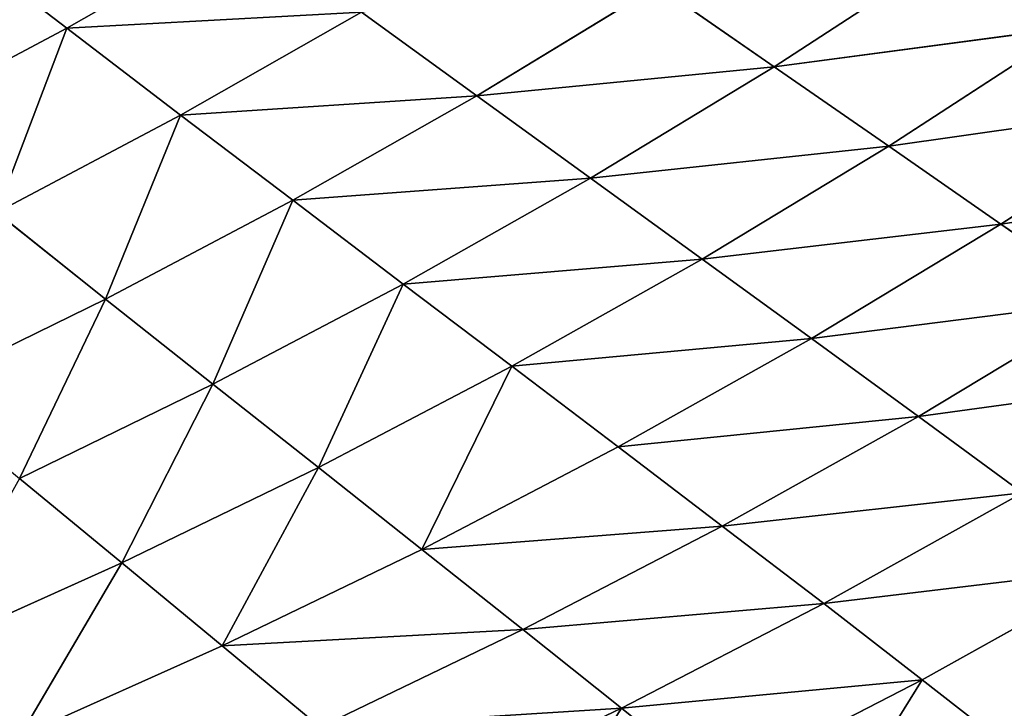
# Model space of a CAD drawing. Extents: x 0 to 605, y 0 to 400.
# Tile 801 of 1056: x 459 to 484, y 53 to 71. Entities that reach past the tile are written whole.
import ezdxf

# ---------------------------------------------------------------- set-up
doc = ezdxf.new("R2010")
doc.units = 0
doc.header["$LTSCALE"] = 25.4
doc.layers.get('0').update_dxf_attribs({"linetype": 'CONTINUOUS'})

# ---------------------------------------------------------------- blocks, each defined once
blk = doc.blocks.new('ATLANTA610_-_S_STL')
at = {"color": 0}
for p, q in [((484.283, 77.456, 347.908), (481.867, 74.268, 346.021)), ((484.283, 77.456, 347.908), (481.867, 74.268, 346.021)), ((476.675, 74.45, 348.696), (474.252, 71.407, 346.744)), ((476.675, 74.45, 348.696), (474.252, 71.407, 346.744)), ((481.867, 74.268, 346.021), (476.675, 74.45, 348.696)), ((481.867, 74.268, 346.021), (476.675, 74.45, 348.696)), ((481.867, 74.268, 346.021), (479.373, 71.221, 344.096)), ((481.867, 74.268, 346.021), (479.373, 71.221, 344.096)), ((486.969, 74.092, 343.183), (481.867, 74.268, 346.021)), ((486.969, 74.092, 343.183), (481.867, 74.268, 346.021)), ((474.252, 71.407, 346.744), (469.048, 71.597, 349.236)), ((474.252, 71.407, 346.744), (469.048, 71.597, 349.236)), ((474.252, 71.407, 346.744), (471.758, 68.505, 344.754)), ((474.252, 71.407, 346.744), (471.758, 68.505, 344.754)), ((479.373, 71.221, 344.096), (474.252, 71.407, 346.744)), ((479.373, 71.221, 344.096), (474.252, 71.407, 346.744)), ((479.373, 71.221, 344.096), (476.807, 68.316, 342.133)), ((479.373, 71.221, 344.096), (476.807, 68.316, 342.133)), ((479.373, 71.221, 344.096), (484.407, 71.04, 341.288)), ((479.373, 71.221, 344.096), (484.407, 71.04, 341.288)), ((484.407, 71.04, 341.288), (481.769, 68.134, 339.356)), ((484.407, 71.04, 341.288), (481.769, 68.134, 339.356)), ((466.629, 68.698, 347.22), (464.147, 65.938, 345.164)), ((466.629, 68.698, 347.22), (464.147, 65.938, 345.164)), ((471.758, 68.505, 344.754), (466.629, 68.698, 347.22)), ((471.758, 68.505, 344.754), (466.629, 68.698, 347.22)), ((471.758, 68.505, 344.754), (469.2, 65.743, 342.723)), ((471.758, 68.505, 344.754), (469.2, 65.743, 342.723)), ((476.807, 68.316, 342.133), (471.758, 68.505, 344.754)), ((476.807, 68.316, 342.133), (471.758, 68.505, 344.754)), ((476.807, 68.316, 342.133), (474.174, 65.554, 340.131)), ((476.807, 68.316, 342.133), (474.174, 65.554, 340.131)), ((481.769, 68.134, 339.356), (476.807, 68.316, 342.133)), ((481.769, 68.134, 339.356), (476.807, 68.316, 342.133)), ((481.769, 68.134, 339.356), (479.063, 65.371, 337.386)), ((481.769, 68.134, 339.356), (479.063, 65.371, 337.386)), ((486.638, 67.957, 336.425), (481.769, 68.134, 339.356)), ((486.638, 67.957, 336.425), (481.769, 68.134, 339.356)), ((486.638, 67.957, 336.425), (483.86, 65.194, 334.489)), ((486.638, 67.957, 336.425), (483.86, 65.194, 334.489)), ((464.147, 65.938, 345.164), (459.021, 66.137, 347.457)), ((464.147, 65.938, 345.164), (459.021, 66.137, 347.457)), ((461.609, 63.315, 343.065), (459.021, 66.137, 347.457)), ((461.609, 63.315, 343.065), (459.021, 66.137, 347.457)), ((464.147, 65.938, 345.164), (461.609, 63.315, 343.065)), ((464.147, 65.938, 345.164), (461.609, 63.315, 343.065)), ((469.2, 65.743, 342.723), (464.147, 65.938, 345.164)), ((464.147, 65.938, 345.164), (466.583, 63.121, 340.652)), ((469.2, 65.743, 342.723), (464.147, 65.938, 345.164)), ((464.147, 65.938, 345.164), (466.583, 63.121, 340.652)), ((469.2, 65.743, 342.723), (466.583, 63.121, 340.652)), ((469.2, 65.743, 342.723), (466.583, 63.121, 340.652)), ((474.174, 65.554, 340.131), (469.2, 65.743, 342.723)), ((474.174, 65.554, 340.131), (469.2, 65.743, 342.723)), ((471.48, 62.933, 338.09), (469.2, 65.743, 342.723)), ((471.48, 62.933, 338.09), (469.2, 65.743, 342.723)), ((474.174, 65.554, 340.131), (471.48, 62.933, 338.09)), ((474.174, 65.554, 340.131), (471.48, 62.933, 338.09)), ((474.174, 65.554, 340.131), (479.063, 65.371, 337.386)), ((474.174, 65.554, 340.131), (479.063, 65.371, 337.386)), ((479.063, 65.371, 337.386), (471.48, 62.933, 338.09)), ((479.063, 65.371, 337.386), (471.48, 62.933, 338.09)), ((479.063, 65.371, 337.386), (476.294, 62.751, 335.377)), ((479.063, 65.371, 337.386), (476.294, 62.751, 335.377)), ((479.063, 65.371, 337.386), (483.86, 65.194, 334.489)), ((479.063, 65.371, 337.386), (483.86, 65.194, 334.489)), ((483.86, 65.194, 334.489), (476.294, 62.751, 335.377)), ((483.86, 65.194, 334.489), (476.294, 62.751, 335.377)), ((483.86, 65.194, 334.489), (481.018, 62.574, 332.517)), ((483.86, 65.194, 334.489), (481.018, 62.574, 332.517)), ((483.86, 65.194, 334.489), (488.56, 65.022, 331.445)), ((483.86, 65.194, 334.489), (488.56, 65.022, 331.445)), ((461.609, 63.315, 343.065), (456.562, 63.514, 345.334)), ((461.609, 63.315, 343.065), (456.562, 63.514, 345.334)), ((461.609, 63.315, 343.065), (459.019, 60.829, 340.925)), ((461.609, 63.315, 343.065), (459.019, 60.829, 340.925)), ((466.583, 63.121, 340.652), (461.609, 63.315, 343.065)), ((466.583, 63.121, 340.652), (461.609, 63.315, 343.065)), ((463.913, 60.638, 338.54), (461.609, 63.315, 343.065)), ((463.913, 60.638, 338.54), (461.609, 63.315, 343.065)), ((466.583, 63.121, 340.652), (463.913, 60.638, 338.54)), ((466.583, 63.121, 340.652), (463.913, 60.638, 338.54)), ((466.583, 63.121, 340.652), (468.732, 60.452, 336.009)), ((471.48, 62.933, 338.09), (466.583, 63.121, 340.652)), ((471.48, 62.933, 338.09), (466.583, 63.121, 340.652)), ((466.583, 63.121, 340.652), (468.732, 60.452, 336.009)), ((471.48, 62.933, 338.09), (468.732, 60.452, 336.009)), ((471.48, 62.933, 338.09), (468.732, 60.452, 336.009)), ((476.294, 62.751, 335.377), (471.48, 62.933, 338.09)), ((476.294, 62.751, 335.377), (471.48, 62.933, 338.09)), ((476.294, 62.751, 335.377), (468.732, 60.452, 336.009)), ((476.294, 62.751, 335.377), (468.732, 60.452, 336.009)), ((476.294, 62.751, 335.377), (473.469, 60.272, 333.331)), ((476.294, 62.751, 335.377), (473.469, 60.272, 333.331)), ((481.018, 62.574, 332.517), (473.469, 60.272, 333.331)), ((481.018, 62.574, 332.517), (473.469, 60.272, 333.331)), ((481.018, 62.574, 332.517), (476.294, 62.751, 335.377)), ((481.018, 62.574, 332.517), (476.294, 62.751, 335.377)), ((481.018, 62.574, 332.517), (478.118, 60.098, 330.507)), ((481.018, 62.574, 332.517), (478.118, 60.098, 330.507)), ((485.646, 62.405, 329.511), (481.018, 62.574, 332.517)), ((485.646, 62.405, 329.511), (481.018, 62.574, 332.517)), ((485.646, 62.405, 329.511), (478.118, 60.098, 330.507)), ((485.646, 62.405, 329.511), (478.118, 60.098, 330.507)), ((459.019, 60.829, 340.925), (461.196, 58.291, 336.387)), ((463.913, 60.638, 338.54), (459.019, 60.829, 340.925)), ((463.913, 60.638, 338.54), (459.019, 60.829, 340.925)), ((459.019, 60.829, 340.925), (461.196, 58.291, 336.387)), ((463.913, 60.638, 338.54), (461.196, 58.291, 336.387)), ((463.913, 60.638, 338.54), (461.196, 58.291, 336.387)), ((468.732, 60.452, 336.009), (463.913, 60.638, 338.54)), ((468.732, 60.452, 336.009), (463.913, 60.638, 338.54)), ((465.935, 58.109, 333.888), (463.913, 60.638, 338.54)), ((465.935, 58.109, 333.888), (463.913, 60.638, 338.54)), ((468.732, 60.452, 336.009), (465.935, 58.109, 333.888)), ((468.732, 60.452, 336.009), (465.935, 58.109, 333.888)), ((468.732, 60.452, 336.009), (473.469, 60.272, 333.331)), ((468.732, 60.452, 336.009), (473.469, 60.272, 333.331)), ((473.469, 60.272, 333.331), (465.935, 58.109, 333.888)), ((473.469, 60.272, 333.331), (465.935, 58.109, 333.888)), ((473.469, 60.272, 333.331), (470.593, 57.932, 331.245)), ((473.469, 60.272, 333.331), (470.593, 57.932, 331.245)), ((478.118, 60.098, 330.507), (470.593, 57.932, 331.245)), ((478.118, 60.098, 330.507), (470.593, 57.932, 331.245)), ((473.469, 60.272, 333.331), (478.118, 60.098, 330.507)), ((473.469, 60.272, 333.331), (478.118, 60.098, 330.507)), ((478.118, 60.098, 330.507), (475.166, 57.762, 328.46)), ((478.118, 60.098, 330.507), (475.166, 57.762, 328.46)), ((478.118, 60.098, 330.507), (482.673, 59.93, 327.541)), ((478.118, 60.098, 330.507), (482.673, 59.93, 327.541)), ((461.196, 58.291, 336.387), (456.384, 58.479, 338.742)), ((461.196, 58.291, 336.387), (456.384, 58.479, 338.742)), ((461.196, 58.291, 336.387), (458.437, 56.077, 334.194)), ((461.196, 58.291, 336.387), (458.437, 56.077, 334.194)), ((461.196, 58.291, 336.387), (463.094, 55.899, 331.729)), ((465.935, 58.109, 333.888), (461.196, 58.291, 336.387)), ((465.935, 58.109, 333.888), (461.196, 58.291, 336.387)), ((461.196, 58.291, 336.387), (463.094, 55.899, 331.729)), ((465.935, 58.109, 333.888), (463.094, 55.899, 331.729)), ((465.935, 58.109, 333.888), (463.094, 55.899, 331.729)), ((470.593, 57.932, 331.245), (465.935, 58.109, 333.888)), ((470.593, 57.932, 331.245), (465.935, 58.109, 333.888)), ((470.593, 57.932, 331.245), (463.094, 55.899, 331.729)), ((470.593, 57.932, 331.245), (463.094, 55.899, 331.729)), ((470.593, 57.932, 331.245), (467.672, 55.727, 329.122)), ((470.593, 57.932, 331.245), (467.672, 55.727, 329.122)), ((475.166, 57.762, 328.46), (470.593, 57.932, 331.245)), ((475.166, 57.762, 328.46), (470.593, 57.932, 331.245)), ((463.094, 55.899, 331.729), (458.437, 56.077, 334.194)), ((463.094, 55.899, 331.729), (458.437, 56.077, 334.194)), ((460.212, 53.817, 329.532), (458.437, 56.077, 334.194)), ((460.212, 53.817, 329.532), (458.437, 56.077, 334.194)), ((463.094, 55.899, 331.729), (460.212, 53.817, 329.532)), ((463.094, 55.899, 331.729), (460.212, 53.817, 329.532)), ((463.094, 55.899, 331.729), (467.672, 55.727, 329.122)), ((463.094, 55.899, 331.729), (467.672, 55.727, 329.122)), ((467.672, 55.727, 329.122), (460.212, 53.817, 329.532)), ((467.672, 55.727, 329.122), (460.212, 53.817, 329.532)), ((460.212, 53.817, 329.532), (455.638, 53.989, 331.962)), ((460.212, 53.817, 329.532), (455.638, 53.989, 331.962)), ((460.212, 53.817, 329.532), (457.295, 51.857, 327.3)), ((460.212, 53.817, 329.532), (457.295, 51.857, 327.3)), ((464.71, 53.65, 326.963), (460.212, 53.817, 329.532)), ((464.71, 53.65, 326.963), (460.212, 53.817, 329.532))]:
    blk.add_line(p, q, dxfattribs=at)
mesh = blk.add_polyface(dxfattribs=at)
corners = [(479.023, 77.631, 350.608), (481.867, 74.268, 346.021), (476.675, 74.45, 348.696), (484.283, 77.456, 347.908)]
mesh.append_faces([[corners[k] for k in face] for face in [(0, 1, 2), (1, 0, 3)]], dxfattribs={"vtx0": -1, "color": 0})
mesh = blk.add_polyface(dxfattribs=at)
corners = [(484.283, 77.456, 347.908), (486.969, 74.092, 343.183), (481.867, 74.268, 346.021), (489.452, 77.285, 345.042)]
mesh.append_faces([[corners[k] for k in face] for face in [(0, 1, 2), (1, 0, 3)]], dxfattribs={"vtx0": -1, "color": 0})
mesh = blk.add_polyface(dxfattribs=at)
corners = [(471.399, 74.636, 351.211), (474.252, 71.407, 346.744), (469.048, 71.597, 349.236), (476.675, 74.45, 348.696)]
mesh.append_faces([[corners[k] for k in face] for face in [(0, 1, 2), (1, 0, 3)]], dxfattribs={"vtx0": -1, "color": 0})
mesh = blk.add_polyface(dxfattribs=at)
corners = [(474.252, 71.407, 346.744), (481.867, 74.268, 346.021), (479.373, 71.221, 344.096), (476.675, 74.45, 348.696)]
mesh.append_faces([[corners[k] for k in face] for face in [(0, 1, 2), (1, 0, 3)]], dxfattribs={"vtx0": -1, "color": 0})
mesh = blk.add_polyface(dxfattribs=at)
corners = [(479.373, 71.221, 344.096), (486.969, 74.092, 343.183), (484.407, 71.04, 341.288), (481.867, 74.268, 346.021)]
mesh.append_faces([[corners[k] for k in face] for face in [(0, 1, 2), (1, 0, 3)]], dxfattribs={"vtx0": -1, "color": 0})
mesh = blk.add_polyface(dxfattribs=at)
corners = [(466.629, 68.698, 347.22), (474.252, 71.407, 346.744), (471.758, 68.505, 344.754), (469.048, 71.597, 349.236)]
mesh.append_faces([[corners[k] for k in face] for face in [(0, 1, 2), (1, 0, 3)]], dxfattribs={"vtx0": -1, "color": 0})
mesh = blk.add_polyface(dxfattribs=at)
corners = [(471.758, 68.505, 344.754), (479.373, 71.221, 344.096), (476.807, 68.316, 342.133), (474.252, 71.407, 346.744)]
mesh.append_faces([[corners[k] for k in face] for face in [(0, 1, 2), (1, 0, 3)]], dxfattribs={"vtx0": -1, "color": 0})
mesh = blk.add_polyface(dxfattribs=at)
corners = [(476.807, 68.316, 342.133), (484.407, 71.04, 341.288), (481.769, 68.134, 339.356), (479.373, 71.221, 344.096)]
mesh.append_faces([[corners[k] for k in face] for face in [(0, 1, 2), (1, 0, 3)]], dxfattribs={"vtx0": -1, "color": 0})
mesh = blk.add_polyface(dxfattribs=at)
corners = [(481.769, 68.134, 339.356), (489.345, 70.865, 338.324), (486.638, 67.957, 336.425), (484.407, 71.04, 341.288)]
mesh.append_faces([[corners[k] for k in face] for face in [(0, 1, 2), (1, 0, 3)]], dxfattribs={"vtx0": -1, "color": 0})
mesh = blk.add_polyface(dxfattribs=at)
corners = [(459.021, 66.137, 347.457), (466.629, 68.698, 347.22), (464.147, 65.938, 345.164), (461.424, 68.897, 349.537)]
mesh.append_faces([[corners[k] for k in face] for face in [(0, 1, 2), (1, 0, 3)]], dxfattribs={"vtx0": -1, "color": 0})
mesh = blk.add_polyface(dxfattribs=at)
corners = [(464.147, 65.938, 345.164), (471.758, 68.505, 344.754), (469.2, 65.743, 342.723), (466.629, 68.698, 347.22)]
mesh.append_faces([[corners[k] for k in face] for face in [(0, 1, 2), (1, 0, 3)]], dxfattribs={"vtx0": -1, "color": 0})
mesh = blk.add_polyface(dxfattribs=at)
corners = [(469.2, 65.743, 342.723), (476.807, 68.316, 342.133), (474.174, 65.554, 340.131), (471.758, 68.505, 344.754)]
mesh.append_faces([[corners[k] for k in face] for face in [(0, 1, 2), (1, 0, 3)]], dxfattribs={"vtx0": -1, "color": 0})
mesh = blk.add_polyface(dxfattribs=at)
corners = [(474.174, 65.554, 340.131), (481.769, 68.134, 339.356), (479.063, 65.371, 337.386), (476.807, 68.316, 342.133)]
mesh.append_faces([[corners[k] for k in face] for face in [(0, 1, 2), (1, 0, 3)]], dxfattribs={"vtx0": -1, "color": 0})
mesh = blk.add_polyface(dxfattribs=at)
corners = [(479.063, 65.371, 337.386), (486.638, 67.957, 336.425), (483.86, 65.194, 334.489), (481.769, 68.134, 339.356)]
mesh.append_faces([[corners[k] for k in face] for face in [(0, 1, 2), (1, 0, 3)]], dxfattribs={"vtx0": -1, "color": 0})
mesh = blk.add_polyface(dxfattribs=at)
corners = [(483.86, 65.194, 334.489), (491.407, 67.786, 333.344), (488.56, 65.022, 331.445), (486.638, 67.957, 336.425)]
mesh.append_faces([[corners[k] for k in face] for face in [(0, 1, 2), (1, 0, 3)]], dxfattribs={"vtx0": -1, "color": 0})
mesh = blk.add_polyface(dxfattribs=at)
corners = [(453.827, 66.342, 349.606), (459.021, 66.137, 347.457), (456.562, 63.514, 345.334)]
mesh.append_faces([[corners[k] for k in face] for face in [(0, 1, 2)]], dxfattribs={"color": 0})
mesh = blk.add_polyface(dxfattribs=at)
corners = [(459.021, 66.137, 347.457), (461.609, 63.315, 343.065), (456.562, 63.514, 345.334)]
mesh.append_faces([[corners[k] for k in face] for face in [(0, 1, 2)]], dxfattribs={"color": 0})
mesh = blk.add_polyface(dxfattribs=at)
corners = [(459.021, 66.137, 347.457), (464.147, 65.938, 345.164), (461.609, 63.315, 343.065)]
mesh.append_faces([[corners[k] for k in face] for face in [(0, 1, 2)]], dxfattribs={"color": 0})
mesh = blk.add_polyface(dxfattribs=at)
corners = [(464.147, 65.938, 345.164), (466.583, 63.121, 340.652), (461.609, 63.315, 343.065)]
mesh.append_faces([[corners[k] for k in face] for face in [(0, 1, 2)]], dxfattribs={"color": 0})
mesh = blk.add_polyface(dxfattribs=at)
corners = [(464.147, 65.938, 345.164), (469.2, 65.743, 342.723), (466.583, 63.121, 340.652)]
mesh.append_faces([[corners[k] for k in face] for face in [(0, 1, 2)]], dxfattribs={"color": 0})
mesh = blk.add_polyface(dxfattribs=at)
corners = [(469.2, 65.743, 342.723), (471.48, 62.933, 338.09), (466.583, 63.121, 340.652)]
mesh.append_faces([[corners[k] for k in face] for face in [(0, 1, 2)]], dxfattribs={"color": 0})
mesh = blk.add_polyface(dxfattribs=at)
corners = [(469.2, 65.743, 342.723), (474.174, 65.554, 340.131), (471.48, 62.933, 338.09)]
mesh.append_faces([[corners[k] for k in face] for face in [(0, 1, 2)]], dxfattribs={"color": 0})
mesh = blk.add_polyface(dxfattribs=at)
corners = [(474.174, 65.554, 340.131), (479.063, 65.371, 337.386), (471.48, 62.933, 338.09)]
mesh.append_faces([[corners[k] for k in face] for face in [(0, 1, 2)]], dxfattribs={"color": 0})
mesh = blk.add_polyface(dxfattribs=at)
corners = [(471.48, 62.933, 338.09), (479.063, 65.371, 337.386), (476.294, 62.751, 335.377)]
mesh.append_faces([[corners[k] for k in face] for face in [(0, 1, 2)]], dxfattribs={"color": 0})
mesh = blk.add_polyface(dxfattribs=at)
corners = [(479.063, 65.371, 337.386), (483.86, 65.194, 334.489), (476.294, 62.751, 335.377)]
mesh.append_faces([[corners[k] for k in face] for face in [(0, 1, 2)]], dxfattribs={"color": 0})
mesh = blk.add_polyface(dxfattribs=at)
corners = [(476.294, 62.751, 335.377), (483.86, 65.194, 334.489), (481.018, 62.574, 332.517)]
mesh.append_faces([[corners[k] for k in face] for face in [(0, 1, 2)]], dxfattribs={"color": 0})
mesh = blk.add_polyface(dxfattribs=at)
corners = [(481.018, 62.574, 332.517), (488.56, 65.022, 331.445), (485.646, 62.405, 329.511), (483.86, 65.194, 334.489)]
mesh.append_faces([[corners[k] for k in face] for face in [(0, 1, 2), (1, 0, 3)]], dxfattribs={"vtx0": -1, "color": 0})
mesh = blk.add_polyface(dxfattribs=at)
corners = [(456.562, 63.514, 345.334), (461.609, 63.315, 343.065), (459.019, 60.829, 340.925)]
mesh.append_faces([[corners[k] for k in face] for face in [(0, 1, 2)]], dxfattribs={"color": 0})
mesh = blk.add_polyface(dxfattribs=at)
corners = [(461.609, 63.315, 343.065), (463.913, 60.638, 338.54), (459.019, 60.829, 340.925)]
mesh.append_faces([[corners[k] for k in face] for face in [(0, 1, 2)]], dxfattribs={"color": 0})
mesh = blk.add_polyface(dxfattribs=at)
corners = [(461.609, 63.315, 343.065), (466.583, 63.121, 340.652), (463.913, 60.638, 338.54)]
mesh.append_faces([[corners[k] for k in face] for face in [(0, 1, 2)]], dxfattribs={"color": 0})
mesh = blk.add_polyface(dxfattribs=at)
corners = [(466.583, 63.121, 340.652), (468.732, 60.452, 336.009), (463.913, 60.638, 338.54)]
mesh.append_faces([[corners[k] for k in face] for face in [(0, 1, 2)]], dxfattribs={"color": 0})
mesh = blk.add_polyface(dxfattribs=at)
corners = [(466.583, 63.121, 340.652), (471.48, 62.933, 338.09), (468.732, 60.452, 336.009)]
mesh.append_faces([[corners[k] for k in face] for face in [(0, 1, 2)]], dxfattribs={"color": 0})
mesh = blk.add_polyface(dxfattribs=at)
corners = [(471.48, 62.933, 338.09), (476.294, 62.751, 335.377), (468.732, 60.452, 336.009)]
mesh.append_faces([[corners[k] for k in face] for face in [(0, 1, 2)]], dxfattribs={"color": 0})
mesh = blk.add_polyface(dxfattribs=at)
corners = [(468.732, 60.452, 336.009), (476.294, 62.751, 335.377), (473.469, 60.272, 333.331)]
mesh.append_faces([[corners[k] for k in face] for face in [(0, 1, 2)]], dxfattribs={"color": 0})
mesh = blk.add_polyface(dxfattribs=at)
corners = [(476.294, 62.751, 335.377), (481.018, 62.574, 332.517), (473.469, 60.272, 333.331)]
mesh.append_faces([[corners[k] for k in face] for face in [(0, 1, 2)]], dxfattribs={"color": 0})
mesh = blk.add_polyface(dxfattribs=at)
corners = [(473.469, 60.272, 333.331), (481.018, 62.574, 332.517), (478.118, 60.098, 330.507)]
mesh.append_faces([[corners[k] for k in face] for face in [(0, 1, 2)]], dxfattribs={"color": 0})
mesh = blk.add_polyface(dxfattribs=at)
corners = [(481.018, 62.574, 332.517), (485.646, 62.405, 329.511), (478.118, 60.098, 330.507)]
mesh.append_faces([[corners[k] for k in face] for face in [(0, 1, 2)]], dxfattribs={"color": 0})
mesh = blk.add_polyface(dxfattribs=at)
corners = [(478.118, 60.098, 330.507), (485.646, 62.405, 329.511), (482.673, 59.93, 327.541)]
mesh.append_faces([[corners[k] for k in face] for face in [(0, 1, 2)]], dxfattribs={"color": 0})
mesh = blk.add_polyface(dxfattribs=at)
corners = [(485.646, 62.405, 329.511), (490.172, 62.241, 326.365), (482.673, 59.93, 327.541)]
mesh.append_faces([[corners[k] for k in face] for face in [(0, 1, 2)]], dxfattribs={"color": 0})
mesh = blk.add_polyface(dxfattribs=at)
corners = [(459.019, 60.829, 340.925), (461.196, 58.291, 336.387), (456.384, 58.479, 338.742)]
mesh.append_faces([[corners[k] for k in face] for face in [(0, 1, 2)]], dxfattribs={"color": 0})
mesh = blk.add_polyface(dxfattribs=at)
corners = [(459.019, 60.829, 340.925), (463.913, 60.638, 338.54), (461.196, 58.291, 336.387)]
mesh.append_faces([[corners[k] for k in face] for face in [(0, 1, 2)]], dxfattribs={"color": 0})
mesh = blk.add_polyface(dxfattribs=at)
corners = [(463.913, 60.638, 338.54), (465.935, 58.109, 333.888), (461.196, 58.291, 336.387)]
mesh.append_faces([[corners[k] for k in face] for face in [(0, 1, 2)]], dxfattribs={"color": 0})
mesh = blk.add_polyface(dxfattribs=at)
corners = [(463.913, 60.638, 338.54), (468.732, 60.452, 336.009), (465.935, 58.109, 333.888)]
mesh.append_faces([[corners[k] for k in face] for face in [(0, 1, 2)]], dxfattribs={"color": 0})
mesh = blk.add_polyface(dxfattribs=at)
corners = [(468.732, 60.452, 336.009), (473.469, 60.272, 333.331), (465.935, 58.109, 333.888)]
mesh.append_faces([[corners[k] for k in face] for face in [(0, 1, 2)]], dxfattribs={"color": 0})
mesh = blk.add_polyface(dxfattribs=at)
corners = [(465.935, 58.109, 333.888), (473.469, 60.272, 333.331), (470.593, 57.932, 331.245)]
mesh.append_faces([[corners[k] for k in face] for face in [(0, 1, 2)]], dxfattribs={"color": 0})
mesh = blk.add_polyface(dxfattribs=at)
corners = [(473.469, 60.272, 333.331), (478.118, 60.098, 330.507), (470.593, 57.932, 331.245)]
mesh.append_faces([[corners[k] for k in face] for face in [(0, 1, 2)]], dxfattribs={"color": 0})
mesh = blk.add_polyface(dxfattribs=at)
corners = [(470.593, 57.932, 331.245), (478.118, 60.098, 330.507), (475.166, 57.762, 328.46)]
mesh.append_faces([[corners[k] for k in face] for face in [(0, 1, 2)]], dxfattribs={"color": 0})
mesh = blk.add_polyface(dxfattribs=at)
corners = [(478.118, 60.098, 330.507), (482.673, 59.93, 327.541), (475.166, 57.762, 328.46)]
mesh.append_faces([[corners[k] for k in face] for face in [(0, 1, 2)]], dxfattribs={"color": 0})
mesh = blk.add_polyface(dxfattribs=at)
corners = [(456.384, 58.479, 338.742), (461.196, 58.291, 336.387), (458.437, 56.077, 334.194)]
mesh.append_faces([[corners[k] for k in face] for face in [(0, 1, 2)]], dxfattribs={"color": 0})
mesh = blk.add_polyface(dxfattribs=at)
corners = [(461.196, 58.291, 336.387), (463.094, 55.899, 331.729), (458.437, 56.077, 334.194)]
mesh.append_faces([[corners[k] for k in face] for face in [(0, 1, 2)]], dxfattribs={"color": 0})
mesh = blk.add_polyface(dxfattribs=at)
corners = [(461.196, 58.291, 336.387), (465.935, 58.109, 333.888), (463.094, 55.899, 331.729)]
mesh.append_faces([[corners[k] for k in face] for face in [(0, 1, 2)]], dxfattribs={"color": 0})
mesh = blk.add_polyface(dxfattribs=at)
corners = [(465.935, 58.109, 333.888), (470.593, 57.932, 331.245), (463.094, 55.899, 331.729)]
mesh.append_faces([[corners[k] for k in face] for face in [(0, 1, 2)]], dxfattribs={"color": 0})
mesh = blk.add_polyface(dxfattribs=at)
corners = [(463.094, 55.899, 331.729), (470.593, 57.932, 331.245), (467.672, 55.727, 329.122)]
mesh.append_faces([[corners[k] for k in face] for face in [(0, 1, 2)]], dxfattribs={"color": 0})
mesh = blk.add_polyface(dxfattribs=at)
corners = [(470.593, 57.932, 331.245), (475.166, 57.762, 328.46), (467.672, 55.727, 329.122)]
mesh.append_faces([[corners[k] for k in face] for face in [(0, 1, 2)]], dxfattribs={"color": 0})
mesh = blk.add_polyface(dxfattribs=at)
corners = [(458.437, 56.077, 334.194), (460.212, 53.817, 329.532), (455.638, 53.989, 331.962)]
mesh.append_faces([[corners[k] for k in face] for face in [(0, 1, 2)]], dxfattribs={"color": 0})
mesh = blk.add_polyface(dxfattribs=at)
corners = [(458.437, 56.077, 334.194), (463.094, 55.899, 331.729), (460.212, 53.817, 329.532)]
mesh.append_faces([[corners[k] for k in face] for face in [(0, 1, 2)]], dxfattribs={"color": 0})
mesh = blk.add_polyface(dxfattribs=at)
corners = [(463.094, 55.899, 331.729), (467.672, 55.727, 329.122), (460.212, 53.817, 329.532)]
mesh.append_faces([[corners[k] for k in face] for face in [(0, 1, 2)]], dxfattribs={"color": 0})
mesh = blk.add_polyface(dxfattribs=at)
corners = [(460.212, 53.817, 329.532), (467.672, 55.727, 329.122), (464.71, 53.65, 326.963)]
mesh.append_faces([[corners[k] for k in face] for face in [(0, 1, 2)]], dxfattribs={"color": 0})
mesh = blk.add_polyface(dxfattribs=at)
corners = [(455.638, 53.989, 331.962), (460.212, 53.817, 329.532), (457.295, 51.857, 327.3)]
mesh.append_faces([[corners[k] for k in face] for face in [(0, 1, 2)]], dxfattribs={"color": 0})
mesh = blk.add_polyface(dxfattribs=at)
corners = [(460.212, 53.817, 329.532), (464.71, 53.65, 326.963), (457.295, 51.857, 327.3)]
mesh.append_faces([[corners[k] for k in face] for face in [(0, 1, 2)]], dxfattribs={"color": 0})

msp = doc.modelspace()

# ---------------------------------------------------------------- block references
at = {"color": 254, "extrusion": (0, -1, 5.55112e-17)}
msp.add_blockref('ATLANTA610_-_S_STL', (-0.269, -0.066, -399.883), dxfattribs=at)

doc.saveas('drawing.dxf')
